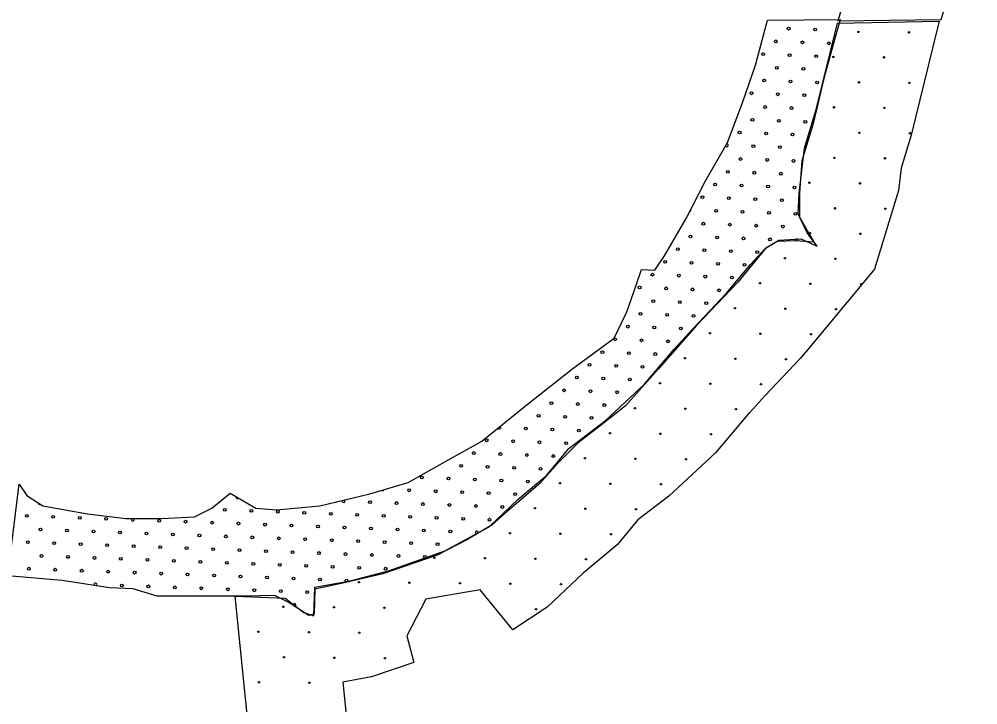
# Model space of a CAD drawing. Extents: x 1612280 to 1883141, y 560852 to 780851.
# Drawn here: x 1699705 to 1707006, y 656286 to 661510 of the extents above; entities that cross this region are included whole.
import ezdxf

# ---------------------------------------------------------------- set-up
doc = ezdxf.new("R2010")
doc.units = 0
for name, color, linetype in [('DESIGN - EROSION CONTROL - Devices', 7, 'Continuous'), ('DESIGN - SCRATCH - User 1', 7, 'Continuous'), ('DESIGN - TRAFFIC CONTROL PERMANENT - Pavement Marking Text', 7, 'Continuous')]:
    doc.layers.add(name, color=color, linetype=linetype)

msp = doc.modelspace()

# ---------------------------------------------------------------- linework, layer by layer
at = {"layer": 'DESIGN - EROSION CONTROL - Devices'}
for centre in [(1706096.8, 661412.9), (1706096.8, 661412.9), (1706481.3, 661409.2), (1706481.3, 661409.2), (1705906.4, 661222.5), (1705906.4, 661222.5), (1706290.9, 661218.8), (1706290.9, 661218.8), (1706100.5, 661028.4), (1706100.5, 661028.4), (1706485.1, 661024.6), (1706485.1, 661024.6), (1705910.1, 660837.9), (1705910.1, 660837.9), (1706294.6, 660834.2), (1706294.6, 660834.2), (1706104.2, 660643.8), (1706104.2, 660643.8), (1706488.8, 660640.1), (1706488.8, 660640.1), (1705913.8, 660453.4), (1705913.8, 660453.4), (1706298.4, 660449.7), (1706298.4, 660449.7), (1705723.4, 660263), (1705723.4, 660263), (1706108, 660259.2), (1706108, 660259.2), (1705917.6, 660068.8), (1705917.6, 660068.8), (1706302.1, 660065.1), (1706302.1, 660065.1), (1705727.1, 659878.4), (1705727.1, 659878.4), (1706111.7, 659874.7), (1706111.7, 659874.7), (1705536.7, 659688), (1705536.7, 659688), (1705921.3, 659684.3), (1705921.3, 659684.3), (1705346.3, 659497.6), (1705346.3, 659497.6), (1705730.9, 659493.9), (1705730.9, 659493.9), (1705155.9, 659307.2), (1705155.9, 659307.2), (1705540.5, 659303.5), (1705540.5, 659303.5), (1705925, 659299.7), (1705925, 659299.7), (1704965.5, 659116.8), (1704965.5, 659116.8), (1705350.1, 659113.1), (1705350.1, 659113.1), (1705734.6, 659109.3), (1705734.6, 659109.3), (1704775.1, 658926.4), (1704775.1, 658926.4), (1705159.7, 658922.6), (1705159.7, 658922.6), (1705544.2, 658918.9), (1705544.2, 658918.9), (1704584.7, 658736), (1704584.7, 658736), (1704969.2, 658732.2), (1704969.2, 658732.2), (1705353.8, 658728.5), (1705353.8, 658728.5), (1704394.3, 658545.6), (1704394.3, 658545.6), (1704778.8, 658541.8), (1704778.8, 658541.8), (1705163.4, 658538.1), (1705163.4, 658538.1), (1704203.9, 658355.1), (1704203.9, 658355.1), (1704588.4, 658351.4), (1704588.4, 658351.4), (1704973, 658347.7), (1704973, 658347.7), (1704013.5, 658164.7), (1704013.5, 658164.7), (1704398, 658161), (1704398, 658161), (1704782.6, 658157.3), (1704782.6, 658157.3), (1703823, 657974.3), (1703823, 657974.3), (1704207.6, 657970.6), (1704207.6, 657970.6), (1704592.2, 657966.9), (1704592.2, 657966.9), (1703632.6, 657783.9), (1703632.6, 657783.9), (1704017.2, 657780.2), (1704017.2, 657780.2), (1704401.7, 657776.5), (1704401.7, 657776.5), (1703442.2, 657593.5), (1703442.2, 657593.5), (1703826.8, 657589.8), (1703826.8, 657589.8), (1704211.3, 657586), (1704211.3, 657586), (1702867.3, 657406.8), (1702867.3, 657406.8), (1703251.8, 657403.1), (1703251.8, 657403.1), (1703636.4, 657399.4), (1703636.4, 657399.4), (1704020.9, 657395.6), (1704020.9, 657395.6), (1702292.3, 657220.2), (1702292.3, 657220.2), (1702676.9, 657216.4), (1702676.9, 657216.4), (1703061.4, 657212.7), (1703061.4, 657212.7), (1703446, 657209), (1703446, 657209), (1703830.5, 657205.2), (1703830.5, 657205.2), (1701717.3, 657033.5), (1701717.3, 657033.5), (1702101.9, 657029.7), (1702101.9, 657029.7), (1702486.4, 657026), (1702486.4, 657026), (1703640.1, 657014.8), (1703640.1, 657014.8), (1701526.9, 656843.1), (1701526.9, 656843.1), (1701911.5, 656839.3), (1701911.5, 656839.3), (1702296, 656835.6), (1702296, 656835.6), (1701721.1, 656648.9), (1701721.1, 656648.9), (1702105.6, 656645.2), (1702105.6, 656645.2), (1702490.2, 656641.5), (1702490.2, 656641.5), (1701530.7, 656458.5), (1701530.7, 656458.5), (1701915.2, 656454.8), (1701915.2, 656454.8)]:
    msp.add_circle(centre, 5.28, dxfattribs=at)
for centre, start, end in [((1705719.7, 660647.5), 282.32945, 44.73779), ((1706115.4, 659490.1), 331.49692, 309.18583)]:
    msp.add_arc(centre, 5.28, start, end, dxfattribs=at)
at = {"layer": 'DESIGN - SCRATCH - User 1'}
for points in [[(1706447.1, 662912.1), (1706299.1, 662483.4), (1706210.8, 662202.7), (1706080.9, 661968.8), (1705940.7, 661495.9)], [(1706447.1, 662912.1), (1706299.1, 662483.4), (1706210.8, 662202.7), (1706080.9, 661968.8), (1705940.7, 661495.9)], [(1706726.1, 661506.6), (1706776.6, 661676.7), (1706903.4, 661905.1), (1707006, 662231.3)], [(1706726.1, 661506.6), (1706776.6, 661676.7), (1706903.4, 661905.1), (1707006, 662231.3)], [(1704443.6, 659603.1), (1704546.9, 659597), (1704619.9, 659706.5), (1704784, 659992.4), (1704929.9, 660272.2), (1705100.1, 660570.2), (1705215.6, 660880.4), (1705312.9, 661160.3), (1705404, 661500.9)], [(1704443.6, 659603.1), (1704546.9, 659597), (1704619.9, 659706.5), (1704784, 659992.4), (1704929.9, 660272.2), (1705100.1, 660570.2), (1705215.6, 660880.4), (1705312.9, 661160.3), (1705404, 661500.9)], [(1704696.5, 658998.7), (1704837.9, 659152.7), (1705091.6, 659423.3), (1705274.7, 659639.7), (1705391.2, 659768.8), (1705491, 659827), (1705657.4, 659835.4), (1705782.2, 659781.2), (1705707.3, 659881.1), (1705636.6, 660026.8), (1705644.9, 660185), (1705686.5, 660526.3), (1705773.9, 660821.9), (1705936.1, 661479.6), (1706711.4, 661494)], [(1704696.5, 658998.7), (1704837.9, 659152.7), (1705091.6, 659423.3), (1705274.7, 659639.7), (1705391.2, 659768.8), (1705491, 659827), (1705657.4, 659835.4), (1705782.2, 659781.2), (1705707.3, 659881.1), (1705636.6, 660026.8), (1705644.9, 660185), (1705686.5, 660526.3), (1705773.9, 660821.9), (1705936.1, 661479.6), (1706711.4, 661494)], [(1706711.4, 661494), (1706664.3, 661299.9), (1706497.9, 660625.7), (1706423.4, 660373.6), (1706402.7, 660203.8), (1706218.4, 659606.3), (1705711.3, 658994.5), (1705651.9, 658924.2), (1705387.6, 658642.5), (1705248.8, 658491.4)], [(1706711.4, 661494), (1706664.3, 661299.9), (1706497.9, 660625.7), (1706423.4, 660373.6), (1706402.7, 660203.8), (1706218.4, 659606.3), (1705711.3, 658994.5), (1705651.9, 658924.2), (1705387.6, 658642.5), (1705248.8, 658491.4)], [(1705404, 661500.9), (1705957.2, 661507), (1705835.6, 661069), (1705750.5, 660704), (1705665.4, 660430.3), (1705647.2, 660187), (1705647.2, 659998.4), (1705756.6, 659809.9)], [(1705404, 661500.9), (1705957.2, 661507), (1705835.6, 661069), (1705750.5, 660704), (1705665.4, 660430.3), (1705647.2, 660187), (1705647.2, 659998.4), (1705756.6, 659809.9)], [(1705940.7, 661495.9), (1706726.1, 661506.6)], [(1705940.7, 661495.9), (1706726.1, 661506.6)], [(1705756.6, 659809.9), (1705616.8, 659822), (1705477, 659816), (1705385.8, 659761.2), (1705179.1, 659505.7), (1704863, 659177.3), (1704571.2, 658842.7), (1704322, 658562.9), (1704151.8, 658429.1), (1703963.3, 658283.1), (1703805.3, 658124.9), (1703671.6, 657972.9), (1703422.3, 657760), (1703306.8, 657656.6), (1703118.4, 657547.1), (1702887.4, 657425.4), (1702474, 657285.5), (1702170.1, 657212.5), (1701956.6, 657166.6)], [(1705756.6, 659809.9), (1705616.8, 659822), (1705477, 659816), (1705385.8, 659761.2), (1705179.1, 659505.7), (1704863, 659177.3), (1704571.2, 658842.7), (1704322, 658562.9), (1704151.8, 658429.1), (1703963.3, 658283.1), (1703805.3, 658124.9), (1703671.6, 657972.9), (1703422.3, 657760), (1703306.8, 657656.6), (1703118.4, 657547.1), (1702887.4, 657425.4), (1702474, 657285.5), (1702170.1, 657212.5), (1701956.6, 657166.6)], [(1701313, 657899.9), (1701507.5, 657784.3), (1701665.5, 657772.1), (1701993.8, 657802.5), (1702376.8, 657893.8), (1702668.5, 657979), (1702948.2, 658137.1), (1703227.8, 658295.3), (1703574.3, 658575.1), (1703920.8, 658848.8), (1704236.9, 659079.9), (1704334.2, 659280.7), (1704401, 659475.3), (1704443.6, 659603.1)], [(1701313, 657899.9), (1701507.5, 657784.3), (1701665.5, 657772.1), (1701993.8, 657802.5), (1702376.8, 657893.8), (1702668.5, 657979), (1702948.2, 658137.1), (1703227.8, 658295.3), (1703574.3, 658575.1), (1703920.8, 658848.8), (1704236.9, 659079.9), (1704334.2, 659280.7), (1704401, 659475.3), (1704443.6, 659603.1)], [(1701956.6, 657181.6), (1702227, 657231.5), (1702518.2, 657306.4), (1702946.7, 657460.5), (1703283.6, 657643.6), (1703504.1, 657851.7), (1703724.6, 658034.9), (1703891, 658238.9), (1704169.7, 658451.2), (1704465, 658725.9), (1704696.5, 658998.7)], [(1701956.6, 657181.6), (1702227, 657231.5), (1702518.2, 657306.4), (1702946.7, 657460.5), (1703283.6, 657643.6), (1703504.1, 657851.7), (1703724.6, 658034.9), (1703891, 658238.9), (1704169.7, 658451.2), (1704465, 658725.9), (1704696.5, 658998.7)], [(1705268.3, 658513.4), (1705008.2, 658206.9), (1704653.4, 657876.8), (1704416, 657696), (1704259.7, 657504.4), (1704001.6, 657290), (1703727.5, 657031.2), (1703464.6, 656859), (1703215, 657162.8), (1702803.1, 657092.1), (1702657.5, 656813.2), (1702711.6, 656609.2), (1702388.8, 656498.7), (1702170.3, 656458.3)], [(1705268.3, 658513.4), (1705008.2, 658206.9), (1704653.4, 657876.8), (1704416, 657696), (1704259.7, 657504.4), (1704001.6, 657290), (1703727.5, 657031.2), (1703464.6, 656859), (1703215, 657162.8), (1702803.1, 657092.1), (1702657.5, 656813.2), (1702711.6, 656609.2), (1702388.8, 656498.7), (1702170.3, 656458.3)], [(1701956.6, 657166.6), (1701951.2, 656980.8), (1701910.8, 656967.3), (1701754.7, 657069.6), (1701652.5, 657118.1), (1701418.4, 657115.4), (1700756.4, 657115.4), (1700573.4, 657169.3), (1700393.1, 657177.3), (1700032.5, 657233.9), (1699619, 657270.1), (1699705.4, 657968.4)], [(1701956.6, 657166.6), (1701951.2, 656980.8), (1701910.8, 656967.3), (1701754.7, 657069.6), (1701652.5, 657118.1), (1701418.4, 657115.4), (1700756.4, 657115.4), (1700573.4, 657169.3), (1700393.1, 657177.3), (1700032.5, 657233.9), (1699619, 657270.1), (1699705.4, 657968.4)], [(1699705.4, 657968.4), (1699762.8, 657881.6), (1699884.4, 657802.5), (1700224.8, 657741.7), (1700516.6, 657705.2), (1700790.2, 657705.2), (1701039.4, 657717.4), (1701173.1, 657784.3), (1701313, 657899.9)], [(1699705.4, 657968.4), (1699762.8, 657881.6), (1699884.4, 657802.5), (1700224.8, 657741.7), (1700516.6, 657705.2), (1700790.2, 657705.2), (1701039.4, 657717.4), (1701173.1, 657784.3), (1701313, 657899.9)], [(1701349.3, 657115), (1701732, 657098.3), (1701873.4, 656990.1), (1701948.3, 656965.1), (1701956.6, 657181.6)], [(1701349.3, 657115), (1701732, 657098.3), (1701873.4, 656990.1), (1701948.3, 656965.1), (1701956.6, 657181.6)], [(1701526.1, 655385.4), (1701349.3, 657115)], [(1701526.1, 655385.4), (1701349.3, 657115)], [(1702170.3, 656458.3), (1702328.1, 654914)], [(1702170.3, 656458.3), (1702328.1, 654914)]]:
    msp.add_lwpolyline(points, dxfattribs=at)
for centre in [(1704340.7, 659167.6), (1704340.7, 659167.6), (1704243.6, 659070.6), (1704243.6, 659070.6), (1704146.6, 658973.5), (1704146.6, 658973.5)]:
    msp.add_circle(centre, 10.6, dxfattribs=at)
at = {"layer": 'DESIGN - TRAFFIC CONTROL PERMANENT - Pavement Marking Text'}
for centre in [(1705565.3, 661437.6), (1705565.3, 661437.6), (1705766.9, 661430.2), (1705766.9, 661430.2), (1705468.2, 661340.6), (1705468.2, 661340.6), (1705669.8, 661333.1), (1705669.8, 661333.1), (1705871.5, 661325.6), (1705871.5, 661325.6), (1705371.2, 661243.5), (1705371.2, 661243.5), (1705572.8, 661236), (1705572.8, 661236), (1705774.4, 661228.5), (1705774.4, 661228.5), (1705475.7, 661138.9), (1705475.7, 661138.9), (1705677.3, 661131.5), (1705677.3, 661131.5), (1705378.6, 661041.9), (1705378.6, 661041.9), (1705580.2, 661034.4), (1705580.2, 661034.4), (1705781.8, 661026.9), (1705781.8, 661026.9), (1705281.6, 660944.8), (1705281.6, 660944.8), (1705483.2, 660937.3), (1705483.2, 660937.3), (1705684.8, 660929.9), (1705684.8, 660929.9), (1705386.1, 660840.3), (1705386.1, 660840.3), (1705587.7, 660832.8), (1705587.7, 660832.8), (1705289, 660743.2), (1705289, 660743.2), (1705490.6, 660735.7), (1705490.6, 660735.7), (1705692.2, 660728.3), (1705692.2, 660728.3), (1705191.9, 660646.1), (1705191.9, 660646.1), (1705393.6, 660638.6), (1705393.6, 660638.6), (1705595.2, 660631.2), (1705595.2, 660631.2), (1705296.5, 660541.6), (1705296.5, 660541.6), (1705498.1, 660534.1), (1705498.1, 660534.1), (1705199.4, 660444.5), (1705199.4, 660444.5), (1705401, 660437), (1705401, 660437), (1705602.6, 660429.6), (1705602.6, 660429.6), (1705102.3, 660347.4), (1705102.3, 660347.4), (1705304, 660340), (1705304, 660340), (1705505.6, 660332.5), (1705505.6, 660332.5), (1705005.3, 660250.4), (1705005.3, 660250.4), (1705206.9, 660242.9), (1705206.9, 660242.9), (1705408.5, 660235.4), (1705408.5, 660235.4), (1705610.1, 660228), (1705610.1, 660228), (1704908.2, 660153.3), (1704908.2, 660153.3), (1705109.8, 660145.8), (1705109.8, 660145.8), (1705311.4, 660138.4), (1705311.4, 660138.4), (1705513, 660130.9), (1705513, 660130.9), (1705012.7, 660048.8), (1705012.7, 660048.8), (1705214.4, 660041.3), (1705214.4, 660041.3), (1705416, 660033.8), (1705416, 660033.8), (1705617.6, 660026.4), (1705617.6, 660026.4), (1704915.7, 659951.7), (1704915.7, 659951.7), (1705117.3, 659944.2), (1705117.3, 659944.2), (1705318.9, 659936.7), (1705318.9, 659936.7), (1705520.5, 659929.3), (1705520.5, 659929.3), (1704818.6, 659854.6), (1704818.6, 659854.6), (1705020.2, 659847.1), (1705020.2, 659847.1), (1705221.8, 659839.7), (1705221.8, 659839.7), (1705423.4, 659832.2), (1705423.4, 659832.2), (1704721.5, 659757.5), (1704721.5, 659757.5), (1704923.1, 659750.1), (1704923.1, 659750.1), (1705124.7, 659742.6), (1705124.7, 659742.6), (1705326.4, 659735.1), (1705326.4, 659735.1), (1704624.5, 659660.5), (1704624.5, 659660.5), (1704826.1, 659653), (1704826.1, 659653), (1705027.7, 659645.5), (1705027.7, 659645.5), (1705229.3, 659638.1), (1705229.3, 659638.1), (1704527.4, 659563.4), (1704527.4, 659563.4), (1704729, 659555.9), (1704729, 659555.9), (1704930.6, 659548.5), (1704930.6, 659548.5), (1705132.2, 659541), (1705132.2, 659541), (1704430.3, 659466.3), (1704430.3, 659466.3), (1704631.9, 659458.9), (1704631.9, 659458.9), (1704833.5, 659451.4), (1704833.5, 659451.4), (1705035.1, 659443.9), (1705035.1, 659443.9), (1704534.8, 659361.8), (1704534.8, 659361.8), (1704736.5, 659354.3), (1704736.5, 659354.3), (1704938.1, 659346.8), (1704938.1, 659346.8), (1704437.8, 659264.7), (1704437.8, 659264.7), (1704639.4, 659257.2), (1704639.4, 659257.2), (1704841, 659249.8), (1704841, 659249.8), (1704542.3, 659160.2), (1704542.3, 659160.2), (1704743.9, 659152.7), (1704743.9, 659152.7), (1704445.2, 659063.1), (1704445.2, 659063.1), (1704646.9, 659055.6), (1704646.9, 659055.6), (1704348.2, 658966), (1704348.2, 658966), (1704549.8, 658958.6), (1704549.8, 658958.6), (1704049.5, 658876.4), (1704049.5, 658876.4), (1704251.1, 658869), (1704251.1, 658869), (1704452.7, 658861.5), (1704452.7, 658861.5), (1703952.4, 658779.4), (1703952.4, 658779.4), (1704154, 658771.9), (1704154, 658771.9), (1704355.6, 658764.4), (1704355.6, 658764.4), (1703855.3, 658682.3), (1703855.3, 658682.3), (1704057, 658674.8), (1704057, 658674.8), (1704258.6, 658667.3), (1704258.6, 658667.3), (1703758.3, 658585.2), (1703758.3, 658585.2), (1703959.9, 658577.7), (1703959.9, 658577.7), (1704161.5, 658570.3), (1704161.5, 658570.3), (1703661.2, 658488.1), (1703661.2, 658488.1), (1703862.8, 658480.7), (1703862.8, 658480.7), (1704064.4, 658473.2), (1704064.4, 658473.2), (1703564.1, 658391.1), (1703564.1, 658391.1), (1703765.7, 658383.6), (1703765.7, 658383.6), (1703967.4, 658376.1), (1703967.4, 658376.1), (1703265.5, 658301.5), (1703265.5, 658301.5), (1703467.1, 658294), (1703467.1, 658294), (1703668.7, 658286.5), (1703668.7, 658286.5), (1703870.3, 658279.1), (1703870.3, 658279.1), (1703168.4, 658204.4), (1703168.4, 658204.4), (1703370, 658196.9), (1703370, 658196.9), (1703571.6, 658189.5), (1703571.6, 658189.5), (1703773.2, 658182), (1703773.2, 658182), (1703071.3, 658107.3), (1703071.3, 658107.3), (1703272.9, 658099.9), (1703272.9, 658099.9), (1703474.5, 658092.4), (1703474.5, 658092.4), (1703676.1, 658084.9), (1703676.1, 658084.9), (1702772.6, 658017.7), (1702772.6, 658017.7), (1702974.2, 658010.2), (1702974.2, 658010.2), (1703175.8, 658002.8), (1703175.8, 658002.8), (1703377.5, 657995.3), (1703377.5, 657995.3), (1703579.1, 657987.8), (1703579.1, 657987.8), (1702675.6, 657920.6), (1702675.6, 657920.6), (1702877.2, 657913.2), (1702877.2, 657913.2), (1703078.8, 657905.7), (1703078.8, 657905.7), (1703280.4, 657898.2), (1703280.4, 657898.2), (1703482, 657890.8), (1703482, 657890.8), (1702376.9, 657831), (1702376.9, 657831), (1702578.5, 657823.6), (1702578.5, 657823.6), (1702780.1, 657816.1), (1702780.1, 657816.1), (1702981.7, 657808.6), (1702981.7, 657808.6), (1703183.3, 657801.2), (1703183.3, 657801.2), (1703384.9, 657793.7), (1703384.9, 657793.7), (1699763.4, 657726.5), (1699763.4, 657726.5), (1699965, 657719), (1699965, 657719), (1700166.6, 657711.6), (1700166.6, 657711.6), (1701271.7, 657771.3), (1701271.7, 657771.3), (1701473.4, 657763.8), (1701473.4, 657763.8), (1701675, 657756.4), (1701675, 657756.4), (1701876.6, 657748.9), (1701876.6, 657748.9), (1702078.2, 657741.4), (1702078.2, 657741.4), (1702279.8, 657734), (1702279.8, 657734), (1702481.4, 657726.5), (1702481.4, 657726.5), (1702683, 657719), (1702683, 657719), (1702884.6, 657711.6), (1702884.6, 657711.6), (1700368.2, 657704.1), (1700368.2, 657704.1), (1700771.5, 657689.2), (1700771.5, 657689.2), (1700973.1, 657681.7), (1700973.1, 657681.7), (1701174.7, 657674.2), (1701174.7, 657674.2), (1701376.3, 657666.8), (1701376.3, 657666.8), (1701577.9, 657659.3), (1701577.9, 657659.3), (1701779.5, 657651.8), (1701779.5, 657651.8), (1701981.1, 657644.4), (1701981.1, 657644.4), (1702182.7, 657636.9), (1702182.7, 657636.9), (1703086.2, 657704.1), (1703086.2, 657704.1), (1703287.9, 657696.6), (1703287.9, 657696.6), (1699867.9, 657622), (1699867.9, 657622), (1700069.6, 657614.5), (1700069.6, 657614.5), (1700271.2, 657607), (1700271.2, 657607), (1700472.8, 657599.6), (1700472.8, 657599.6), (1700674.4, 657592.1), (1700674.4, 657592.1), (1700876, 657584.6), (1700876, 657584.6), (1701077.6, 657577.2), (1701077.6, 657577.2), (1701279.2, 657569.7), (1701279.2, 657569.7), (1701480.8, 657562.2), (1701480.8, 657562.2), (1702384.3, 657629.4), (1702384.3, 657629.4), (1702585.9, 657622), (1702585.9, 657622), (1702787.6, 657614.5), (1702787.6, 657614.5), (1702989.2, 657607), (1702989.2, 657607), (1699770.9, 657524.9), (1699770.9, 657524.9), (1699972.5, 657517.4), (1699972.5, 657517.4), (1700174.1, 657510), (1700174.1, 657510), (1700375.7, 657502.5), (1700375.7, 657502.5), (1700577.3, 657495), (1700577.3, 657495), (1700778.9, 657487.6), (1700778.9, 657487.6), (1701682.4, 657554.8), (1701682.4, 657554.8), (1701884, 657547.3), (1701884, 657547.3), (1702085.7, 657539.8), (1702085.7, 657539.8), (1702287.3, 657532.4), (1702287.3, 657532.4), (1702488.9, 657524.9), (1702488.9, 657524.9), (1702690.5, 657517.4), (1702690.5, 657517.4), (1702892.1, 657510), (1702892.1, 657510), (1699875.4, 657420.4), (1699875.4, 657420.4), (1700077, 657412.9), (1700077, 657412.9), (1700980.5, 657480.1), (1700980.5, 657480.1), (1701182.1, 657472.6), (1701182.1, 657472.6), (1701383.8, 657465.2), (1701383.8, 657465.2), (1701585.4, 657457.7), (1701585.4, 657457.7), (1701787, 657450.2), (1701787, 657450.2), (1701988.6, 657442.8), (1701988.6, 657442.8), (1702190.2, 657435.3), (1702190.2, 657435.3), (1702391.8, 657427.8), (1702391.8, 657427.8), (1702593.4, 657420.4), (1702593.4, 657420.4), (1702795, 657412.9), (1702795, 657412.9), (1700278.6, 657405.4), (1700278.6, 657405.4), (1700480.2, 657397.9), (1700480.2, 657397.9), (1700681.9, 657390.5), (1700681.9, 657390.5), (1700883.5, 657383), (1700883.5, 657383), (1701085.1, 657375.5), (1701085.1, 657375.5), (1701286.7, 657368.1), (1701286.7, 657368.1), (1701488.3, 657360.6), (1701488.3, 657360.6), (1701689.9, 657353.1), (1701689.9, 657353.1), (1701891.5, 657345.7), (1701891.5, 657345.7), (1699778.3, 657323.3), (1699778.3, 657323.3), (1699979.9, 657315.8), (1699979.9, 657315.8), (1700181.6, 657308.3), (1700181.6, 657308.3), (1700383.2, 657300.9), (1700383.2, 657300.9), (1700584.8, 657293.4), (1700584.8, 657293.4), (1700786.4, 657285.9), (1700786.4, 657285.9), (1700988, 657278.5), (1700988, 657278.5), (1701189.6, 657271), (1701189.6, 657271), (1702093.1, 657338.2), (1702093.1, 657338.2), (1702294.7, 657330.7), (1702294.7, 657330.7), (1702496.3, 657323.3), (1702496.3, 657323.3), (1700487.7, 657196.3), (1700487.7, 657196.3), (1701391.2, 657263.5), (1701391.2, 657263.5), (1701592.8, 657256.1), (1701592.8, 657256.1), (1701794.4, 657248.6), (1701794.4, 657248.6), (1701996.1, 657241.1), (1701996.1, 657241.1), (1702197.7, 657233.7), (1702197.7, 657233.7), (1700689.3, 657188.9), (1700689.3, 657188.9), (1700890.9, 657181.4), (1700890.9, 657181.4), (1701092.5, 657173.9), (1701092.5, 657173.9), (1701294.2, 657166.5), (1701294.2, 657166.5), (1701495.8, 657159), (1701495.8, 657159), (1701697.4, 657151.5), (1701697.4, 657151.5), (1701899, 657144.1), (1701899, 657144.1)]:
    msp.add_circle(centre, 10.6, dxfattribs=at)
for centre, start, end in [((1705789.3, 660825.3), 152.23781, 181.50962), ((1705094.9, 660549), 205.83574, 94.70762), ((1705699.7, 660526.6), 95.74989, 229.70813), ((1704811.1, 660056.2), 273.64434, 31.28028), ((1705625, 659824.7), 336.2391, 195.27455), ((1703459.6, 658495.6), 294.86998, 322.97502), ((1703362.5, 658398.5), 194.95096, 62.89404), ((1701368.8, 657868.4), 157.19235, 321.37537), ((1702473.9, 657928.1), 229.03482, 343.50624), ((1699860.5, 657823.6), 172.59404, 301.3251), ((1702175.3, 657838.5), 151.28638, 55.51553), ((1700569.8, 657696.6), 125.5707, 54.4293), ((1703190.8, 657599.6), 331.53133, 268.78569), ((1700286.1, 657203.8), 286.13991, 236.03457), ((1701801.9, 657047), 285.74273, 187.76177)]:
    msp.add_arc(centre, 10.6, start, end, dxfattribs=at)

doc.saveas('drawing.dxf')
